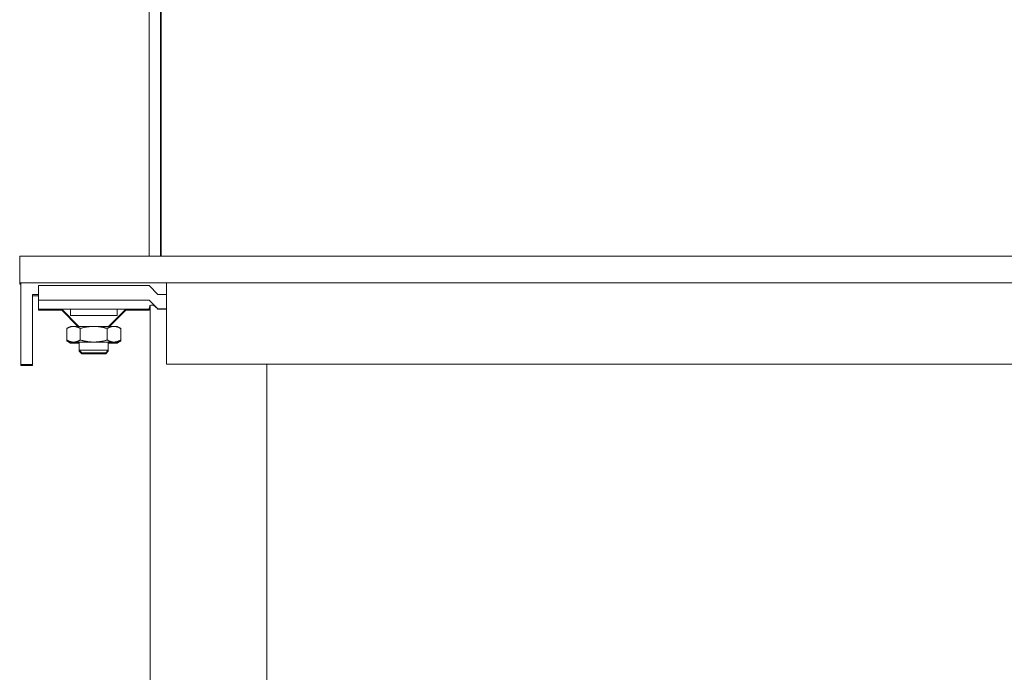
# Model space of a CAD drawing. Header units: inches. Extents: x 1 to 669, y 0 to 417.
# Tile 297 of 317: x 598.77 to 605.42, y 252.13 to 256.54. Entities that reach past the tile are written whole.
import ezdxf

# ---------------------------------------------------------------- set-up
doc = ezdxf.new("R2010")
doc.units = ezdxf.units.IN
doc.header["$LTSCALE"] = 12
doc.header["$MEASUREMENT"] = 0
doc.layers.add('X', color=1, linetype='CONTINUOUS')

msp = doc.modelspace()

# ---------------------------------------------------------------- linework, layer by layer
at = {"layer": 'X', "lineweight": 0}
for p, q in [((599.64558, 258.21075), (599.64558, 254.94499)), ((599.72028, 258.05224), (599.72028, 254.94499)), ((599.72558, 258.04147), (599.72558, 254.94499)), ((610.77058, 254.94499), (598.77058, 254.94499)), ((598.77058, 254.76569), (598.77058, 254.94499)), ((598.77058, 254.76569), (598.77058, 254.75526)), ((610.77058, 254.76569), (598.77058, 254.76569)), ((598.77058, 254.75526), (598.77846, 254.75526)), ((599.76271, 254.76485), (598.77846, 254.76485)), ((598.77846, 254.76485), (598.77846, 254.21367)), ((598.89657, 254.74582), (598.89657, 254.6474)), ((599.6446, 254.74589), (598.97531, 254.74589)), ((599.70365, 254.68683), (599.6446, 254.74589)), ((599.76271, 254.76567), (609.76271, 254.76567)), ((599.76271, 254.21449), (599.76271, 254.76567)), ((598.8572, 254.21367), (598.8572, 254.68611)), ((598.8572, 254.68611), (598.89657, 254.68611)), ((598.8572, 254.67777), (598.89657, 254.67777)), ((599.76271, 254.68683), (599.70365, 254.68683)), ((598.89657, 254.6474), (598.89657, 254.64684)), ((598.89657, 254.64684), (599.58892, 254.64684)), ((598.89657, 254.58773), (598.89657, 254.64684)), ((598.97531, 254.64746), (599.6446, 254.64746)), ((599.16355, 254.64699), (599.35022, 254.6469)), ((599.56496, 254.64708), (599.45882, 254.64724)), ((599.6446, 254.64746), (599.6446, 254.64688)), ((599.6446, 254.64746), (599.70365, 254.58841)), ((599.65247, 254.61131), (599.65247, 248.42248)), ((598.89657, 254.58773), (599.6446, 254.58773)), ((598.89657, 254.58568), (598.89657, 254.58773)), ((598.89657, 254.58134), (598.89657, 254.58568)), ((598.89657, 254.57929), (598.89657, 254.58134)), ((598.89657, 254.57929), (599.05515, 254.57929)), ((599.05507, 254.58562), (598.97531, 254.58562)), ((599.05927, 254.58141), (598.97531, 254.58141)), ((599.17009, 254.47059), (599.05405, 254.58663)), ((599.16385, 254.47059), (599.05405, 254.58039)), ((599.1131, 254.54405), (599.1131, 254.58736)), ((599.37108, 254.47059), (599.48712, 254.58663)), ((599.37732, 254.47059), (599.48712, 254.58039)), ((599.42806, 254.54405), (599.42806, 254.58736)), ((599.56586, 254.58141), (599.4819, 254.58141)), ((599.48602, 254.57929), (599.6446, 254.57929)), ((599.56586, 254.58562), (599.4861, 254.58562)), ((599.6446, 254.58773), (599.6446, 254.58568)), ((599.6446, 254.58568), (599.6446, 254.58134)), ((599.6446, 254.58134), (599.6446, 254.57929)), ((599.70365, 254.58841), (599.70365, 254.58778)), ((599.70365, 254.58841), (599.76271, 254.58841)), ((599.76271, 254.58778), (599.70365, 254.58778)), ((599.08874, 254.45643), (599.08874, 254.37826)), ((599.1131, 254.47049), (599.08889, 254.45651)), ((599.17966, 254.45656), (599.17966, 254.37839)), ((599.3615, 254.45656), (599.3615, 254.37839)), ((599.42806, 254.47049), (599.45227, 254.45651)), ((599.45243, 254.45643), (599.45243, 254.37826)), ((599.08874, 254.37826), (599.08874, 254.37202)), ((599.1131, 254.36419), (599.08889, 254.37817)), ((599.1131, 254.35795), (599.08889, 254.37193)), ((599.17216, 254.30888), (599.17216, 254.36419)), ((599.36901, 254.30888), (599.36901, 254.36419)), ((599.42806, 254.36419), (599.45227, 254.37817)), ((599.42806, 254.35795), (599.45227, 254.37193)), ((599.45243, 254.37826), (599.45243, 254.37202)), ((599.17216, 254.30264), (599.17216, 254.30888)), ((599.18968, 254.29136), (599.17216, 254.30888)), ((599.18968, 254.28512), (599.17216, 254.30264)), ((599.35149, 254.29136), (599.36901, 254.30888)), ((599.35149, 254.28512), (599.36901, 254.30264)), ((599.36901, 254.30264), (599.36901, 254.30888)), ((598.77846, 254.21367), (598.8572, 254.21367)), ((598.77846, 254.20532), (598.77846, 254.21367)), ((598.8572, 254.20532), (598.8572, 254.21367)), ((599.76271, 254.21442), (599.76271, 254.21449)), ((599.76271, 254.21449), (609.76271, 254.21449)), ((609.76271, 254.21442), (599.76271, 254.21442)), ((600.43987, 248.82079), (600.43987, 254.21442)), ((598.77846, 254.20532), (598.8572, 254.20532))]:
    msp.add_line(p, q, dxfattribs=at)
for centre, major_axis, ratio, start_param, end_param in [((605.43964, 259.90711), (6.6666, 0), 0.9999997, -2.6019891, -2.6004437), ((598.97531, 254.74582), (-0.07874, 0), 0.0008344, -1.5707963, 0), ((599.27058, 254.76527), (-0.25, 0), 0.0008344, -6.2831853, 0), ((599.27058, 254.64715), (-0.21654, 0), 0.0008344, -2.6245696, 1.0537733), ((599.42806, 254.64702), (0.15748, 0), 0.0008344, -2.0878194, 0.5170231), ((599.53324, 254.64693), (0.11136, -0.00005), 0.0007226, -1.0471972, 0.0000003), ((598.97531, 254.58134), (-0.07874, 0), 0.0008344, -1.5707963, 0), ((599.27058, 254.58663), (-0.21654, 0), 0.0008344, -0.7564564, 0.0008344), ((599.27058, 254.58736), (0.15748, 0), 0.0008344, 0, 3.1415927), ((599.27058, 254.58663), (0.21654, 0), 0.0008344, -0.0008344, 0.7564564), ((599.56586, 254.58134), (0.07874, 0), 0.0008344, 0, 1.5707963), ((599.70365, 254.58773), (0, 0.0591), 0.9991665, 1.5151305, 1.5708011), ((599.70365, 254.58773), (0.05906, -0.05906), 0.0004172, 1.5712135, 1.626884)]:
    msp.add_ellipse(centre, major_axis=major_axis, ratio=ratio, start_param=start_param, end_param=end_param, dxfattribs=at)
at = {"layer": 'X', "lineweight": 0, "extrusion": (2.49838e-16, 2.62178e-20, -1)}
msp.add_ellipse((605.43964, 259.90023), major_axis=(-6.6666, 0), ratio=0.9999997, start_param=-0.5411498, end_param=-0.5396045, dxfattribs=at)
at = {"layer": 'X', "lineweight": 0, "extrusion": (2.4987e-16, -5.4319e-26, -1)}
msp.add_ellipse((598.97531, 254.6474), major_axis=(-0.07874, 0), ratio=0.0008344, start_param=0, end_param=1.5707963, dxfattribs=at)
at = {"layer": 'X', "lineweight": 0, "extrusion": (2.4987e-16, -2.72068e-26, -1)}
msp.add_ellipse((598.97531, 254.58568), major_axis=(-0.07874, 0), ratio=0.0008344, start_param=-1.5707963, end_param=0, dxfattribs=at)
at = {"layer": 'X', "lineweight": 0, "extrusion": (2.4987e-16, 1.07919e-25, -1)}
msp.add_ellipse((599.27058, 254.58039), major_axis=(-0.21654, 0), ratio=0.0008344, start_param=0, end_param=0.2398535, dxfattribs=at)
at = {"layer": 'X', "lineweight": 0, "extrusion": (2.49851e-16, 2.49852e-16, -1)}
msp.add_ellipse((599.27058, 254.58039), major_axis=(-0.21654, 0), ratio=0.0008344, start_param=-0.0008344, end_param=0, dxfattribs=at)
at = {"layer": 'X', "lineweight": 0, "extrusion": (2.4987e-16, -2.25924e-27, -1)}
for centre, major_axis in [((599.27058, 254.54405), (0.15748, 0)), ((599.27058, 254.54405), (-0.11811, 0)), ((599.27058, 254.29136), (-0.08091, 0)), ((599.27058, 254.28512), (-0.08091, 0))]:
    msp.add_ellipse(centre, major_axis=major_axis, ratio=0.0008344, start_param=-4.712389, end_param=1.5707963, dxfattribs=at)
at = {"layer": 'X', "lineweight": 0, "extrusion": (2.49022e-16, 7.29853e-14, -1)}
msp.add_ellipse((599.27058, 254.58039), major_axis=(0.21654, 0), ratio=0.0008344, start_param=-0.2398535, end_param=0.0008344, dxfattribs=at)
at = {"layer": 'X', "lineweight": 0, "extrusion": (2.4987e-16, -2.29966e-28, -1)}
msp.add_ellipse((599.56586, 254.58568), major_axis=(0.07874, 0), ratio=0.0008344, start_param=0, end_param=1.5707963, dxfattribs=at)
at = {"layer": 'X', "lineweight": 0, "extrusion": (2.4987e-16, 2.71709e-25, -1)}
msp.add_ellipse((599.70365, 254.57929), major_axis=(-0.05906, 0), ratio=0.9991652, start_param=-0.0000004, end_param=0.0556701, dxfattribs=at)
at = {"layer": 'X', "lineweight": 0, "extrusion": (2.49914e-16, -4.32864e-16, -1)}
msp.add_ellipse((599.27058, 254.47049), major_axis=(-0.15748, 0), ratio=0.0008344, start_param=0.0014453, end_param=0.5235988, dxfattribs=at)
at = {"layer": 'X', "lineweight": 0, "extrusion": (2.40759e-16, 7.73117e-14, -1)}
for centre, major_axis, end_param in [((599.27058, 254.47049), (0.15748, 0), -1.5707963), ((599.27058, 254.36419), (0.15748, 0), -1.5707963), ((599.27058, 254.35795), (0.15748, 0), -2.2459279), ((599.27058, 254.36419), (-0.15748, 0), -2.2459279), ((599.27058, 254.35795), (-0.15748, 0), -2.2459279)]:
    msp.add_ellipse(centre, major_axis=major_axis, ratio=0.0008344, start_param=-2.6179939, end_param=end_param, dxfattribs=at)
at = {"layer": 'X', "lineweight": 0, "extrusion": (2.4987e-16, -1.36959e-26, -1)}
for centre in [(599.27058, 254.47049), (599.27058, 254.36419)]:
    msp.add_ellipse(centre, major_axis=(0.15748, 0), ratio=0.0008344, start_param=-1.5707963, end_param=-0.5235988, dxfattribs=at)
at = {"layer": 'X', "lineweight": 0, "extrusion": (2.40759e-16, -7.73117e-14, -1)}
for centre, major_axis, end_param in [((599.27058, 254.47049), (0.15748, 0), -0.0014453), ((599.27058, 254.36419), (-0.15748, 0), 0.5235988), ((599.27058, 254.35795), (-0.15748, 0), 0.5235988), ((599.27058, 254.36419), (0.15748, 0), 0.5235988), ((599.27058, 254.35795), (0.15748, 0), 0.5235988)]:
    msp.add_ellipse(centre, major_axis=major_axis, ratio=0.0008344, start_param=-0.5235988, end_param=end_param, dxfattribs=at)
at = {"layer": 'X', "lineweight": 0, "extrusion": (2.47738e-16, 3.2871e-14, -1)}
for centre, major_axis in [((599.27058, 254.36419), (-0.15748, 0)), ((599.27058, 254.35795), (-0.15748, 0)), ((599.27058, 254.35795), (0.15748, 0))]:
    msp.add_ellipse(centre, major_axis=major_axis, ratio=0.0008344, start_param=-0.8956648, end_param=-0.5235988, dxfattribs=at)
at = {"layer": 'X', "lineweight": 0, "extrusion": (2.4987e-16, 1.51138e-25, -1)}
msp.add_ellipse((599.27058, 254.36419), major_axis=(-0.09843, 0), ratio=0.0008344, start_param=0, end_param=1.5707963, dxfattribs=at)
at = {"layer": 'X', "lineweight": 0, "extrusion": (2.4987e-16, 2.14327e-26, -1)}
for centre, end_param in [((599.27058, 254.36419), 0), ((599.27058, 254.30888), 0.0008344)]:
    msp.add_ellipse(centre, major_axis=(0.09843, 0), ratio=0.0008344, start_param=-1.5707963, end_param=end_param, dxfattribs=at)
at = {"layer": 'X', "lineweight": 0, "extrusion": (2.49914e-16, 2.49914e-16, -1)}
for centre, end_param in [((599.27058, 254.30888), 1.5707963), ((599.27058, 254.30264), 0.3572119)]:
    msp.add_ellipse(centre, major_axis=(-0.09843, 0), ratio=0.0008344, start_param=-0.0008344, end_param=end_param, dxfattribs=at)
at = {"layer": 'X', "lineweight": 0, "extrusion": (2.47449e-16, -6.96822e-14, -1)}
msp.add_ellipse((599.27058, 254.30264), major_axis=(0.09843, 0), ratio=0.0008344, start_param=-0.3572119, end_param=0.0008344, dxfattribs=at)
at = {"layer": 'X', "lineweight": 0}
for points, knots in [([(599.64469, 254.59102), (599.64512, 254.59764), (599.64677, 254.60445), (599.65136, 254.61045), (599.65303, 254.61199), (599.65708, 254.61407), (599.65946, 254.61461), (599.66433, 254.61461), (599.66717, 254.61408), (599.67304, 254.61201), (599.67606, 254.61047), (599.68594, 254.60449), (599.69371, 254.59768), (599.70037, 254.59107)], [-0.87806309, -0.87806309, -0.87806309, -0.87806309, -0.80960237, -0.80960237, -0.7833486, -0.7833486, -0.75709482, -0.75709482, -0.73084105, -0.73084105, -0.70458728, -0.70458728, -0.63612656, -0.63612656, -0.63612656, -0.63612656]), ([(599.65247, 254.60282), (599.65157, 254.60205), (599.65077, 254.6012), (599.64677, 254.59598), (599.64512, 254.58918), (599.64469, 254.58257)], [-0.718699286, -0.718699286, -0.718699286, -0.718699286, -0.704587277, -0.704587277, -0.636126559, -0.636126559, -0.636126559, -0.636126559])]:
    msp.add_open_spline(points, degree=3, knots=knots, dxfattribs=at)
for points, weights in [([(599.08874, 254.45643), (599.1131, 254.47053), (599.1342, 254.47056)], [1.67176223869, 1.80107349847, 1.80107349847]), ([(599.1342, 254.47056), (599.1553, 254.47059), (599.17966, 254.45656)], [1.80107349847, 1.80107349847, 1.67176223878]), ([(599.17966, 254.45656), (599.22839, 254.47062), (599.27058, 254.47062)], [1.67176223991, 1.80107349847, 1.80107349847]), ([(599.27058, 254.47062), (599.31278, 254.47062), (599.3615, 254.45656)], [1.80107349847, 1.80107349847, 1.67176223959]), ([(599.3615, 254.45656), (599.38587, 254.47059), (599.40697, 254.47056)], [1.67176223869, 1.80107349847, 1.80107349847]), ([(599.40697, 254.47056), (599.42806, 254.47053), (599.45243, 254.45643)], [1.80107349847, 1.80107349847, 1.67176223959]), ([(599.08874, 254.37826), (599.1131, 254.36423), (599.1342, 254.36426)], [1.67176223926, 1.80107349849, 1.80107349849]), ([(599.08889, 254.37817), (599.08882, 254.37821), (599.08874, 254.37826)], [1.67250857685, 1.67213594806, 1.67176223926]), ([(599.08874, 254.37202), (599.1131, 254.35799), (599.1342, 254.35802)], [1.67176223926, 1.80107349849, 1.80107349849]), ([(599.08889, 254.37193), (599.08882, 254.37197), (599.08874, 254.37202)], [1.67250857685, 1.67213594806, 1.67176223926]), ([(599.1342, 254.36426), (599.1553, 254.36429), (599.17966, 254.37839)], [1.80107349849, 1.80107349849, 1.67176223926]), ([(599.1342, 254.35802), (599.14832, 254.35804), (599.16337, 254.3641)], [1.80107349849, 1.80107349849, 1.74319445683]), ([(599.17966, 254.37839), (599.22839, 254.36432), (599.27058, 254.36432)], [1.67176223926, 1.80107349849, 1.80107349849]), ([(599.27058, 254.36432), (599.31278, 254.36432), (599.3615, 254.37839)], [1.80107349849, 1.80107349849, 1.67176223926]), ([(599.3615, 254.37839), (599.38587, 254.36429), (599.40697, 254.36426)], [1.67176223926, 1.80107349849, 1.80107349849]), ([(599.3778, 254.3641), (599.39285, 254.35804), (599.40697, 254.35802)], [1.74319445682, 1.80107349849, 1.80107349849]), ([(599.40697, 254.36426), (599.42806, 254.36423), (599.45243, 254.37826)], [1.80107349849, 1.80107349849, 1.67176223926]), ([(599.40697, 254.35802), (599.42806, 254.35799), (599.45243, 254.37202)], [1.80107349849, 1.80107349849, 1.67176223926]), ([(599.45243, 254.37826), (599.45235, 254.37821), (599.45227, 254.37817)], [1.67176223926, 1.67213594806, 1.67250857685]), ([(599.45243, 254.37202), (599.45235, 254.37197), (599.45227, 254.37193)], [1.67176223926, 1.67213594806, 1.67250857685])]:
    msp.add_rational_spline(points, weights, degree=2, dxfattribs=at)

doc.saveas('drawing.dxf')
